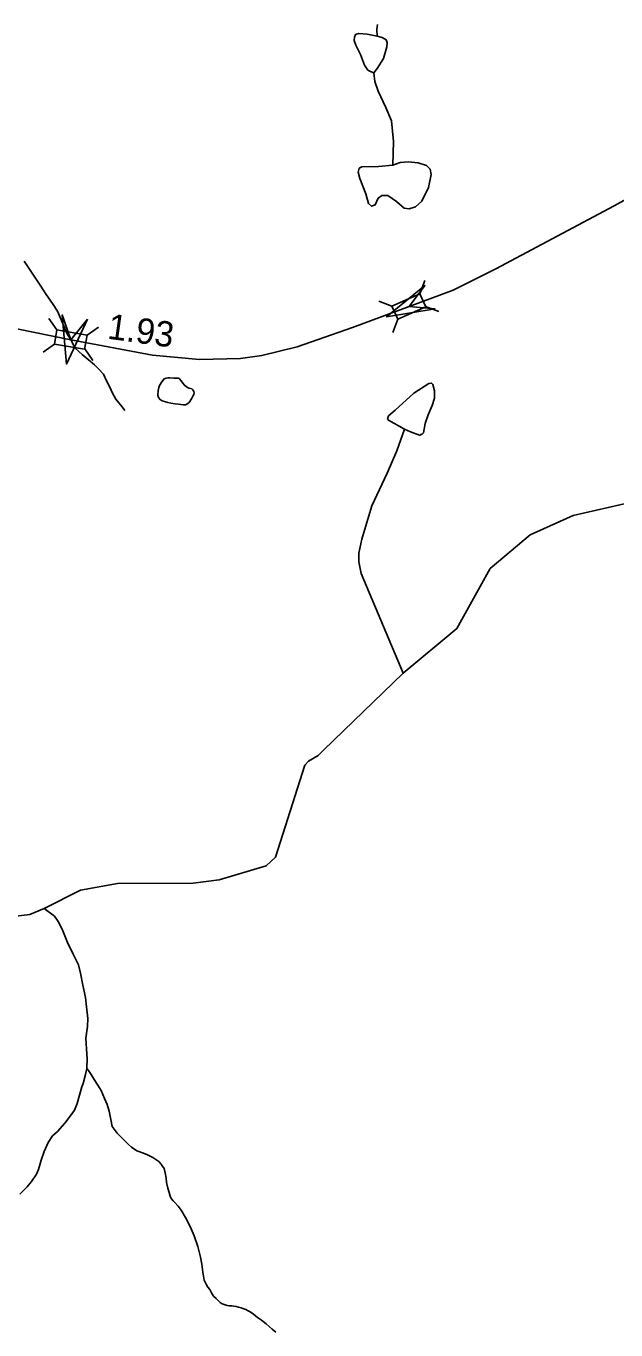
# Model space of a CAD drawing. Extents: x 2056842 to 2160602, y 826753 to 1016856.
# Drawn here: x 2109914 to 2112824, y 851982 to 858411 of the extents above; entities that cross this region are included whole.
import ezdxf

# ---------------------------------------------------------------- set-up
doc = ezdxf.new("R2010")
doc.units = 0
for name, color, linetype in [('Exist Hydrographic Misc Water Feature', 7, 'Continuous'), ('Exist Road Secondary Mileage Hundredths English Label', 7, 'Continuous'), ('Exist Road Secondary Structure Standard Bridge Attributed CELL', 7, 'Continuous'), ('Exist Road Secondary Structure Standard Bridge CELL', 7, 'Continuous'), ('Exist Road Secondary Type 51 Attributed', 7, 'Continuous')]:
    doc.layers.add(name, color=color, linetype=linetype)

msp = doc.modelspace()

# ---------------------------------------------------------------- linework, layer by layer
at = {"layer": 'Exist Hydrographic Misc Water Feature'}
for points in [[(2111645.5, 858360.8), (2111596.5, 858370.9), (2111556.3, 858374.7), (2111540, 858369.6), (2111533.7, 858355.8), (2111532.5, 858339.5), (2111541.3, 858316.9), (2111563.9, 858270.4), (2111584, 858218.9), (2111600.3, 858193.7), (2111616.6, 858184.9), (2111630.4, 858181.2)], [(2111645.5, 858360.8), (2111644.6, 858394.8), (2111646.7, 858408.7), (2111648.3, 858419.4)], [(2111630.4, 858181.2), (2111646.7, 858201.3), (2111676.9, 858251.5), (2111693.2, 858308.1), (2111695.7, 858330.7), (2111690.7, 858343.3), (2111670.6, 858354.6), (2111645.5, 858360.8)], [(2111723.3, 857725.1), (2111727.1, 857841.9), (2111717.1, 857943.7), (2111689.4, 858010.3), (2111650.5, 858089.5), (2111635.4, 858138.5), (2111630.4, 858181.2)], [(2111723.3, 857725.1), (2111653, 857718.8), (2111571.4, 857717.6), (2111557.6, 857710), (2111552.6, 857691.2), (2111560.1, 857659.8), (2111590.2, 857583.1), (2111604, 857536.6), (2111617.9, 857522.8), (2111636.7, 857530.4), (2111650.5, 857561.8), (2111669.3, 857575.6), (2111698.2, 857575.6), (2111742.2, 857546.7), (2111779.8, 857512.8), (2111803.7, 857510.3), (2111835.1, 857519.1), (2111866.5, 857547.9), (2111899.1, 857615.8), (2111912.9, 857679.9), (2111907.9, 857705), (2111890.3, 857723.8), (2111848.9, 857736.4), (2111799.9, 857741.4), (2111759.7, 857738.9), (2111723.3, 857725.1)], [(2110401.8, 856515), (2110387.8, 856532.9), (2110371.6, 856552.8), (2110357.7, 856570.7), (2110341.3, 856600.8), (2110327.6, 856630.5), (2110311.4, 856662.5), (2110295.4, 856694.6), (2110269.5, 856722.5), (2110251.1, 856740.3), (2110221.1, 856766.3), (2110191, 856792.3), (2110157, 856822.3), (2110135.2, 856864.3), (2110117, 856894), (2110100.8, 856931.8), (2110084.6, 856970), (2110068.4, 857005.7), (2110044.2, 857043.8), (2110014, 857087.8), (2109983.9, 857133.3), (2109947.8, 857187.5), (2109905.4, 857251.1)], [(2110623.2, 856675.8), (2110643.1, 856675.6), (2110665.3, 856675.5), (2110669.2, 856673.7), (2110679.2, 856661.6), (2110687.4, 856649.8), (2110695, 856639.7), (2110705.3, 856631.7), (2110717.4, 856625.8), (2110725.6, 856623.7), (2110731.7, 856622), (2110737.2, 856617.9), (2110741.6, 856609.9), (2110743.6, 856602), (2110741.3, 856594.2), (2110737.5, 856585.8), (2110731.5, 856575.8), (2110721.3, 856559.9), (2110717.8, 856553.9), (2110709.6, 856547.9), (2110701.6, 856543.8), (2110689.7, 856544), (2110665.9, 856546), (2110649.9, 856547.6), (2110627.8, 856551.7), (2110613.4, 856555.5), (2110597.6, 856559.6), (2110585.5, 856563.4), (2110575.5, 856569.4), (2110567.3, 856579.5), (2110563.8, 856591.4), (2110565.8, 856613.5), (2110569.7, 856629.5), (2110573, 856639.5), (2110583.3, 856657.5), (2110595.4, 856671.5), (2110605.4, 856675.6), (2110615.2, 856675.8), (2110623.2, 856675.8)], [(2111781.4, 856423.3), (2111702.3, 856467.2), (2111697.3, 856474.8), (2111702.3, 856488.6), (2111734.9, 856517.5), (2111826.6, 856600.4), (2111900.7, 856649.4), (2111914.5, 856650.7), (2111920.8, 856643.1), (2111928.3, 856611.7), (2111929.6, 856576.5), (2111917, 856540.1), (2111898.2, 856493.6), (2111883.1, 856452.1), (2111874.3, 856405.7), (2111868, 856398.1), (2111855.5, 856394.4), (2111811.5, 856410.7), (2111781.4, 856423.3)], [(2111781.4, 856423.3), (2111742.5, 856316.5), (2111696, 856207.1), (2111620.7, 856045.1), (2111570.4, 855880.5), (2111555.4, 855812.6), (2111555.4, 855769.9), (2111567.9, 855712.1), (2111775.1, 855219.6)], [(2110866, 854200.7), (2111098.3, 854271), (2111144.8, 854313.7), (2111289.2, 854766), (2111306.8, 854786.2), (2111354.5, 854813.8), (2111380.8, 854840.2), (2111775.1, 855219.6), (2112039.9, 855440.9), (2112203.3, 855736), (2112401.7, 855901.8), (2112613.9, 855997.3), (2112900.2, 856062.7)], [(2107617.9, 853707.9), (2107793, 853674.7), (2107934.9, 853593), (2108027, 853482.9), (2108159.9, 853450.6), (2108285, 853559.6), (2108459.9, 853569.1), (2108727, 853435.6), (2108918, 853494), (2109192.9, 853662.2), (2109558.9, 853956.6), (2109658, 853997.1), (2109933, 854030.8), (2110003.1, 854060.6), (2110182.9, 854150.4), (2110366, 854182.7), (2110737.9, 854185.6), (2110866, 854200.7)], [(2110214, 853271), (2110213.8, 853274.7), (2110216, 853319), (2110211.5, 853368.7), (2110209, 853420.7), (2110217, 853478.7), (2110219.3, 853516.9), (2110212.7, 853574.7), (2110206.8, 853620.6), (2110194.5, 853682.5), (2110182.6, 853740.8), (2110172.5, 853782.4), (2110145.9, 853834.8), (2110118.2, 853892.5), (2110091.7, 853958.2), (2110073.3, 853996.3), (2110053.6, 854022.4), (2110003.1, 854060.6)], [(2109884, 852651.9), (2109919.7, 852687.9), (2109941.4, 852714.2), (2109965.8, 852750.3), (2109975.3, 852772.3), (2109989.4, 852818.1), (2110003.2, 852862.3), (2110023.3, 852906.3), (2110044.6, 852938.4), (2110068.8, 852960.3), (2110104.7, 853000.7), (2110136.9, 853042.5), (2110152.8, 853064.8), (2110166.6, 853098.8), (2110190, 853180.9), (2110196.1, 853196.7), (2110208, 853240.6), (2110214, 853271)], [(2110881.4, 852111.3), (2110871.1, 852116.9), (2110851.3, 852137), (2110839.2, 852148.9), (2110829.1, 852165.1), (2110821.1, 852180.9), (2110811.3, 852192.9), (2110805.1, 852204.8), (2110793, 852226.9), (2110786.9, 852266.8), (2110780.9, 852306.7), (2110774.6, 852340.9), (2110760.8, 852392.5), (2110744.2, 852446.5), (2110724.3, 852492.6), (2110700.1, 852536.4), (2110679.8, 852572.3), (2110664, 852592.2), (2110645.6, 852612.4), (2110639.8, 852618.1), (2110630, 852630.2), (2110625.5, 852642.2), (2110619.5, 852660.2), (2110613.6, 852680.1), (2110607.7, 852708.2), (2110605.8, 852730), (2110601.1, 852756.3), (2110595.6, 852778.2), (2110583, 852795.9), (2110581.2, 852799.9), (2110569.3, 852811.8), (2110539, 852831.9), (2110513.3, 852845.9), (2110492.8, 852853.9), (2110460.8, 852865.6), (2110435, 852883.7), (2110419.2, 852895.4), (2110390.7, 852923.3), (2110363, 852951.4), (2110338.8, 852985.5), (2110332.7, 853019.3), (2110324.3, 853061.2), (2110314.4, 853093.1), (2110300.3, 853123.2), (2110283.9, 853163), (2110268.3, 853188.9), (2110250, 853216.8), (2110236.1, 853240.9), (2110221.5, 853260.9), (2110214, 853271)], [(2111146.3, 851970.1), (2111128.7, 851986.2), (2111098.6, 852012.3), (2111076.4, 852029.8), (2111056.1, 852043.4), (2111035.8, 852059.5), (2111020, 852071.2), (2111005.9, 852078.2), (2110998.1, 852082.2), (2110983.9, 852087.2), (2110975.9, 852090.1), (2110961.8, 852094.6), (2110950.1, 852098), (2110939.6, 852099.2), (2110930, 852100.3), (2110916.3, 852101.2), (2110905.8, 852102.7), (2110881.4, 852111.3)]]:
    msp.add_lwpolyline(points, dxfattribs=at)
at = {"layer": 'Exist Road Secondary Structure Standard Bridge Attributed CELL'}
for points in [[(2111933, 857017.5), (2111692.4, 856977.7), (2111880.8, 857132.5), (2111803.4, 857028.1)], [(2110216.8, 856965.5), (2110114.4, 856744.1), (2110092.4, 856987), (2110135.2, 856864.3)]]:
    msp.add_lwpolyline(points, close=True, dxfattribs=at)
at = {"layer": 'Exist Road Secondary Structure Standard Bridge CELL'}
for p, q in [((2111856.9, 857091.3), (2111881.4, 857155.8)), ((2111654.5, 857054.2), (2111719, 857029.7)), ((2111885.2, 857028.4), (2111949.7, 857003.9)), ((2110026, 856968.9), (2110065.9, 856912.6)), ((2111723.4, 856900.8), (2111747.9, 856965.3)), ((2110214.8, 856887), (2110271.1, 856926.9)), ((2109997.8, 856803.1), (2110054.1, 856843)), ((2110203.3, 856819), (2110243.2, 856762.7))]:
    msp.add_line(p, q, dxfattribs=at)
for points in [[(2111719, 857029.7), (2111856.8, 857091.6), (2111885.7, 857027.3), (2111747.9, 856965.3)], [(2110065.9, 856912.6), (2110214.9, 856887.3), (2110203.1, 856817.7), (2110054.1, 856843)]]:
    msp.add_lwpolyline(points, close=True, dxfattribs=at)
at = {"layer": 'Exist Road Secondary Type 51 Attributed'}
for points in [[(2116014.7, 858553.1), (2115826.8, 858472.9), (2115485.7, 858321.4), (2115251.9, 858237), (2114913.1, 858130.1), (2114433.5, 857983.9), (2114322.4, 857975.2), (2114007.6, 857961.3), (2113697.1, 857946), (2113575.9, 857915.8), (2113456.1, 857871.7), (2113270.2, 857776.8), (2112815.6, 857525), (2112231.5, 857213.9), (2112020.7, 857108.4), (2111803.4, 857028.1)], [(2110135.2, 856864.3), (2109608.8, 856970.3), (2108857.1, 857094.5), (2108705, 857116), (2108633.4, 857122.7)], [(2111803.4, 857028.1), (2111523.9, 856924.8), (2111250.8, 856828.9), (2111077.8, 856787.2), (2110971.4, 856771.8), (2110770.3, 856767.2), (2110538, 856788.9), (2110135.2, 856864.3)]]:
    msp.add_lwpolyline(points, dxfattribs=at)

# ---------------------------------------------------------------- texts
at = {"layer": 'Exist Road Secondary Mileage Hundredths English Label'}
msp.add_text('1.93', height=125, rotation=352.06481, dxfattribs=at).set_placement((2110311.6, 856870.3))

doc.saveas('drawing.dxf')
